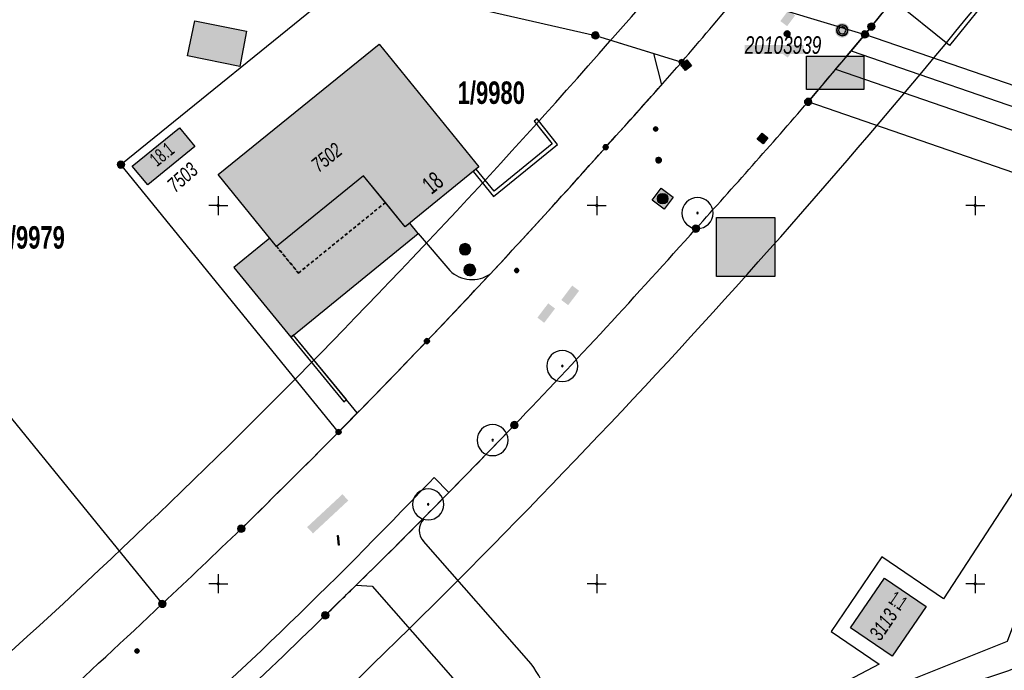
# Model space of a CAD drawing. Header units: metres. Extents: x 2695560 to 2696939, y 1260491 to 1262050.
# Tile 805 of 1005: x 2695913 to 2695978, y 1261544 to 1261587. Entities that reach past the tile are written whole.
import ezdxf

# ---------------------------------------------------------------- set-up
doc = ezdxf.new("R2010")
doc.units = ezdxf.units.M
doc.linetypes.add('AUSGEZOGEN', pattern=[0])
doc.linetypes.add('VERDECKT2_S2', pattern=[0.36, 0.2, -0.16])
for name, color, linetype in [('XR$1$AV_Flächen (EO)', 7, 'AUSGEZOGEN'), ('XR$1$AV_Gebäudeflächen (BB)', 7, 'AUSGEZOGEN'), ('XR$1$AV_Gebäudeflächen (EO)', 7, 'AUSGEZOGEN'), ('XR$1$AV_Gebäudeflächen ut.', 7, 'AUSGEZOGEN'), ('XR$1$AV_Grenzpunkte', 7, 'AUSGEZOGEN'), ('XR$1$AV_Grundstück-Nr.', 7, 'AUSGEZOGEN'), ('XR$1$AV_Haus-Nr.', 7, 'AUSGEZOGEN'), ('XR$1$AV_Koordinatennetzpunkte', 7, 'AUSGEZOGEN'), ('XR$1$AV_Lagefixpunkt-Nr.', 7, 'AUSGEZOGEN'), ('XR$1$AV_Lagefixpunkte', 7, 'AUSGEZOGEN'), ('XR$1$AV_Linien (BB)', 7, 'AUSGEZOGEN'), ('XR$1$AV_Versicherung-Nr.', 7, 'AUSGEZOGEN'), ('XR$1$AW_LK_Einlaufschacht alt', 24, 'AUSGEZOGEN'), ('XR$1$AW_LK_Schachtdeckel', 24, 'AUSGEZOGEN'), ('XR$1$EW_LK_Knoten', 1, 'AUSGEZOGEN'), ('XR$1$GR_Baum', 94, 'AUSGEZOGEN'), ('XR$1$Liegenschaftsgrenzen', 7, 'AUSGEZOGEN'), ('XR$1$PFAV', 255, 'AUSGEZOGEN'), ('XR$1$PFAW', 255, 'AUSGEZOGEN'), ('XR$1$PFWA', 255, 'AUSGEZOGEN'), ('XR$1$RAEW', 8, 'AUSGEZOGEN'), ('XR$1$RP_Abstandslinie', 7, 'AUSGEZOGEN'), ('XR$1$WA_LK_Absperrarmatur', 171, 'AUSGEZOGEN'), ('XR$1$WA_LK_Rohrleitungsteil', 171, 'AUSGEZOGEN')]:
    doc.layers.add(name, color=color, linetype=linetype)
doc.styles.add('ARIAL', font='arial.ttf')

# ---------------------------------------------------------------- blocks, each defined once
blk = doc.blocks.new('COMPLEXOBJECT_32')
at = {"layer": 'XR$1$AV_Linien (BB)', "color": 7, "linetype": 'AUSGEZOGEN', "transparency": 33554687}
for p, q in [((5969.96, 11529.659), (5966.278, 11526.331)), ((5981.142, 11516.203), (5982.954, 11522.631)), ((5963.027, 11521.579), (5962.278, 11519.888))]:
    blk.add_line(p, q, dxfattribs=at)
for points in [[(5972.944, 11541.66), (5972.115, 11536.799), (5971.481, 11533.956), (5971.307, 11532.593)], [(5960.421, 11517.71), (5955.958, 11513.922), (5953.603, 11511.744), (5953.878, 11511.448), (5952.427, 11510.144)], [(5964.578, 11496.495), (5965.959, 11497.726), (5966.15, 11497.512), (5969.577, 11500.85)]]:
    blk.add_lwpolyline(points, dxfattribs=at)
for centre, radius, start, end in [((5983.151, 11542.33), 2.925, 60.06571, 127.97308), ((5968.235, 11568.434), 27.173, 283.68935, 298.86046), ((5983.15, 11542.332), 2.924, 9.8617, 60.03145), ((5920.463, 11542.627), 65.567, 352.53768, 0.18043), ((5972.285, 11548.863), 7.233, 275.22606, 289.21783), ((5920.153, 11542.439), 65.851, 342.49439, 352.73457), ((5966.695, 11532.934), 4.625, 314.91129, 355.76898), ((5974.972, 11516.903), 12.825, 132.67979, 145.29269), ((5975.006, 11516.871), 12.871, 145.2618, 158.54341), ((5956.813, 11522.669), 6.132, 314.2767, 333.02751), ((5956.734, 11522.753), 6.247, 306.16844, 314.25846), ((6003.571, 11508.684), 23.655, 161.46768, 168.64955), ((6002.739, 11508.808), 22.816, 168.54324, 172.64741), ((5972.781, 11512.817), 7.41, 324.49955, 351.54767), ((5965.835, 11516.553), 15.267, 299.63429, 328.22697), ((5984.267, 11482.059), 23.851, 117.14722, 128.01692)]:
    blk.add_arc(centre, radius, start, end, dxfattribs=at)
blk = doc.blocks.new('COMPLEXOBJECT_87')
at = {"layer": 'XR$1$AV_Linien (BB)', "color": 7, "linetype": 'AUSGEZOGEN', "transparency": 33554687}
blk.add_lwpolyline([(5938.924, 11556.676), (5939.257, 11557.026), (5940.237, 11556.042)], dxfattribs=at)
blk.add_arc((5694.001, 11790.37), 338.527, 311.61817, 316.34396, dxfattribs=at)
blk = doc.blocks.new('COMPLEXOBJECT_255')
at = {"layer": 'XR$1$AV_Linien (BB)', "color": 7, "linetype": 'AUSGEZOGEN', "transparency": 33554687}
for centre, radius, start, end in [((5570.862, 11917.017), 508.477, 316.34997, 317.03964), ((5577.917, 11910.533), 498.896, 315.57018, 316.3295)]:
    blk.add_arc(centre, radius, start, end, dxfattribs=at)
blk = doc.blocks.new('COMPLEXOBJECT_256')
at = {"layer": 'XR$1$AV_Linien (BB)', "color": 7, "linetype": 'AUSGEZOGEN', "transparency": 33554687}
blk.add_lwpolyline([(5934.183, 11561.288), (5929.966, 11566.439), (5938.213, 11573.155), (5940.287, 11570.705)], dxfattribs=at)
blk.add_arc((5941.759, 11572.212), 2.107, 225.68221, 305.35107, dxfattribs=at)
blk = doc.blocks.new('COMPLEXOBJECT_257')
at = {"layer": 'XR$1$AV_Linien (BB)', "color": 7, "linetype": 'AUSGEZOGEN', "transparency": 33554687}
for centre, radius, start, end in [((5567.069, 11925.913), 517.237, 317.85767, 318.472), ((5583.494, 11905.225), 491.197, 317.04209, 318.36146)]:
    blk.add_arc(centre, radius, start, end, dxfattribs=at)
blk = doc.blocks.new('COMPLEXOBJECT_306')
at = {"layer": 'XR$1$AV_Linien (BB)', "color": 7, "linetype": 'AUSGEZOGEN', "transparency": 33554687}
blk.add_line((5899.367, 11519.243), (5900.343, 11519.995), dxfattribs=at)
for centre, radius, start, end in [((5644.139, 11844.071), 413.057, 314.19276, 314.58973), ((5580.125, 11909.243), 504.407, 312.23283, 314.24591), ((5713.348, 11762.531), 306.234, 309.53716, 312.22736), ((5714.674, 11759.955), 303.404, 307.7309, 309.65375)]:
    blk.add_arc(centre, radius, start, end, dxfattribs=at)
blk = doc.blocks.new('COMPLEXOBJECT_313')
at = {"layer": 'XR$1$AV_Linien (BB)', "color": 7, "linetype": 'AUSGEZOGEN', "transparency": 33554687}
blk.add_line((5967.71, 11586.32), (5968.14, 11586.84), dxfattribs=at)
blk.add_arc((5513.282, 11962.898), 590.182, 320.417433, 320.637647, dxfattribs=at)
blk = doc.blocks.new('COMPLEXOBJECT_314')
at = {"layer": 'XR$1$AV_Linien (BB)', "color": 7, "linetype": 'AUSGEZOGEN', "transparency": 33554687}
for centre, radius, start, end in [((5583.989, 11910.382), 502.3, 317.87733, 319.15334), ((5581.791, 11907.361), 501.917, 316.2834, 318.30148), ((5580.902, 11909.603), 504.11, 315.464, 316.16899)]:
    blk.add_arc(centre, radius, start, end, dxfattribs=at)
blk = doc.blocks.new('COMPLEXOBJECT_350')
at = {"layer": 'XR$1$AV_Linien (BB)', "color": 7, "linetype": 'AUSGEZOGEN', "transparency": 33554687}
blk.add_line((5934.183, 11561.288), (5933.297, 11560.386), dxfattribs=at)
for centre, radius, start, end in [((5579.033, 11909.501), 497.378, 314.31788, 315.41943), ((5590.958, 11900.855), 482.867, 313.16697, 314.02222), ((5577.423, 11911.707), 500.047, 312.27512, 313.44752), ((5709.517, 11770.29), 306.562, 311.04718, 311.78739), ((5727.466, 11745.68), 276.228, 310.98224, 311.59147)]:
    blk.add_arc(centre, radius, start, end, dxfattribs=at)
blk = doc.blocks.new('COMPLEXOBJECT_366')
at = {"layer": 'XR$1$AV_Linien (BB)', "color": 7, "linetype": 'AUSGEZOGEN', "transparency": 33554687}
for p, q in [((5938.573, 11554.274), (5938.533, 11554.314)), ((5945.665, 11544.712), (5938.549, 11552.806))]:
    blk.add_line(p, q, dxfattribs=at)
blk.add_lwpolyline([(5971.114, 11543.125), (5970.955, 11543.728), (5977.135, 11546.204), (5978.204, 11549.121), (5978.421, 11554.918), (5986.027, 11566.583), (5985.284, 11567.091), (5985.852, 11567.921), (5982.125, 11570.469), (5979.229, 11566.232), (5982.617, 11563.916), (5972.891, 11549.001), (5968.824, 11551.768), (5965.471, 11546.84), (5968.659, 11544.671), (5963.677, 11542.063)], dxfattribs=at)
for centre, radius, start, end in [((5939.367, 11553.527), 1.091, 136.75757, 221.36917), ((5968.255, 11568.374), 25.71, 283.68063, 298.66195), ((5937.5, 11538.943), 9.997, 6.89237, 35.24146)]:
    blk.add_arc(centre, radius, start, end, dxfattribs=at)
blk = doc.blocks.new('COMPLEXOBJECT_375')
at = {"layer": 'XR$1$AV_Linien (BB)', "color": 7, "linetype": 'AUSGEZOGEN', "transparency": 33554687}
for p, q in [((5958.593, 11534.803), (5960.8, 11537.7)), ((5969.358, 11530.463), (5965.603, 11527.069)), ((5962.104, 11521.965), (5961.375, 11520.318))]:
    blk.add_line(p, q, dxfattribs=at)
for points in [[(5934.115, 11549.912), (5935.158, 11549.83), (5941.9, 11542.153)], [(5967.626, 11541.543), (5972.235, 11541.741), (5971.427, 11536.933), (5970.791, 11534.076), (5970.612, 11532.682)], [(5940.609, 11534.292), (5939.164, 11534.153), (5936.145, 11537.475), (5926.845, 11529.146), (5936.602, 11518.382), (5938.653, 11520.135), (5939.315, 11520.17), (5940.067, 11519.379), (5940.767, 11519.181), (5941.03, 11519.426), (5941.143, 11519.298), (5942.417, 11520.424), (5942.304, 11520.552), (5942.598, 11520.823), (5942.468, 11521.522), (5942.212, 11523.572), (5944.857, 11530.377), (5948.448, 11529.762)], [(5959.803, 11518.498), (5955.436, 11514.791), (5949.59, 11514.27)], [(5948.489, 11513.881), (5949.195, 11513.085), (5949.379, 11513.205), (5949.634, 11513.27), (5954.221, 11513.677), (5952.941, 11512.493), (5952.842, 11512.6), (5951.391, 11511.297)]]:
    blk.add_lwpolyline(points, dxfattribs=at)
for centre, radius, start, end in [((5937.031, 11538.917), 5.846, 346.98832, 33.60587), ((5968.676, 11531.694), 9.905, 96.08639, 142.67214), ((5937.029, 11538.916), 5.848, 307.74972, 347.0059), ((5948.188, 11541.876), 12.581, 310.14332, 325.79524), ((5950.179, 11537.847), 8.288, 294.23988, 317.59388), ((5965.986, 11533.832), 4.767, 315.02074, 346.03599), ((5949.348, 11546.234), 16.496, 266.87206, 284.87168), ((5975.072, 11516.817), 13.955, 132.72559, 147.23878), ((5974.955, 11516.897), 13.814, 147.25472, 158.47688), ((5956.84, 11522.65), 5.099, 315.80136, 332.78719), ((5956.835, 11522.644), 5.098, 305.59734, 315.89061), ((5949.545, 11512.645), 1.626, 88.40949, 130.50868)]:
    blk.add_arc(centre, radius, start, end, dxfattribs=at)
blk = doc.blocks.new('COMPLEXOBJECT_1189')
at = {"layer": 'XR$1$Liegenschaftsgrenzen', "color": 7, "linetype": 'AUSGEZOGEN', "transparency": 33554687}
blk.add_line((5968.14, 11586.84), (5967.71, 11586.32), dxfattribs=at)
for centre, radius, start, end in [((5561.125, 11921.554), 527.009, 322.49297, 322.95069), ((5582.114, 11906.379), 501.12, 320.38327, 322.40827)]:
    blk.add_arc(centre, radius, start, end, dxfattribs=at)
blk = doc.blocks.new('COMPLEXOBJECT_1266')
at = {"layer": 'XR$1$Liegenschaftsgrenzen', "color": 7, "linetype": 'AUSGEZOGEN', "transparency": 33554687}
for centre, radius, start, end in [((5577.423, 11911.707), 500.047, 312.27512, 313.44752), ((5709.517, 11770.29), 306.562, 311.04718, 311.78739)]:
    blk.add_arc(centre, radius, start, end, dxfattribs=at)
blk = doc.blocks.new('COMPLEXOBJECT_1282')
at = {"layer": 'XR$1$Liegenschaftsgrenzen', "color": 7, "linetype": 'AUSGEZOGEN', "transparency": 33554687}
for centre, radius, start, end in [((5583.989, 11910.382), 502.3, 317.87733, 319.15334), ((5581.791, 11907.361), 501.917, 316.2834, 318.30148), ((5579.951, 11910), 505.071, 314.20014, 316.21124), ((5580.125, 11909.243), 504.407, 312.23283, 314.24591), ((5713.348, 11762.531), 306.234, 309.53716, 312.22736), ((5714.674, 11759.955), 303.404, 307.7309, 309.65375)]:
    blk.add_arc(centre, radius, start, end, dxfattribs=at)
blk = doc.blocks.new('COMPLEXOBJECT_1428')
at = {"layer": 'XR$1$Liegenschaftsgrenzen', "color": 7, "linetype": 'AUSGEZOGEN', "transparency": 33554687}
for centre, radius, start, end in [((5596.007, 11900.078), 478.445, 317.82649, 318.72981), ((5579.195, 11909.146), 497.014, 316.34345, 318.35296), ((5564.796, 11923.237), 517.16, 315.38691, 316.3152)]:
    blk.add_arc(centre, radius, start, end, dxfattribs=at)
blk = doc.blocks.new('COMPLEXOBJECT_1429')
at = {"layer": 'XR$1$Liegenschaftsgrenzen', "color": 7, "linetype": 'AUSGEZOGEN', "transparency": 33554687}
for centre, radius, start, end in [((5576.999, 11911.555), 500.268, 314.32021, 315.35781), ((5590.958, 11900.855), 482.867, 313.16697, 314.02222)]:
    blk.add_arc(centre, radius, start, end, dxfattribs=at)
blk = doc.blocks.new('BWAV1')
at = {"layer": 'XR$1$PFAV', "transparency": 33554687}
blk.add_hatch(color=7, dxfattribs=at).paths.add_polyline_path([(0.67, 0), (0.656, 0.135), (0.616, 0.264), (0.55, 0.383), (0.462, 0.486), (0.354, 0.569), (0.233, 0.628), (0.101, 0.662), (-0.034, 0.669), (-0.168, 0.649), (-0.295, 0.602), (-0.41, 0.53), (-0.508, 0.436), (-0.586, 0.325), (-0.639, 0.201), (-0.667, 0.068), (-0.667, -0.068), (-0.639, -0.201), (-0.586, -0.325), (-0.508, -0.436), (-0.41, -0.53), (-0.295, -0.602), (-0.168, -0.649), (-0.034, -0.669), (0.101, -0.662), (0.233, -0.628), (0.354, -0.569), (0.462, -0.486), (0.55, -0.383), (0.616, -0.264), (0.656, -0.135)])
at = {"color": 7, "transparency": 33554687}
for radius, start, end in [(0.5, 91.19481, 268.80519), (0.326, 91.19481, 268.80519), (0.5, 268.80519, 91.19481), (0.326, 268.80519, 91.19481)]:
    blk.add_arc((0, 0), radius, start, end, dxfattribs=at)
at = {"layer": 'XR$1$PFAV', "transparency": 33554687}
blk.add_circle((0, 0), 0.5, dxfattribs=at)
blk = doc.blocks.new('BAV15')
at = {"layer": 'XR$1$PFAV', "transparency": 33554687}
blk.add_hatch(color=7, dxfattribs=at).paths.add_polyline_path([(0.5, 0), (0.49, 0.1), (0.46, 0.2), (0.41, 0.29), (0.34, 0.36), (0.26, 0.42), (0.17, 0.47), (0.08, 0.49), (-0.03, 0.5), (-0.13, 0.48), (-0.22, 0.45), (-0.31, 0.4), (-0.38, 0.33), (-0.44, 0.24), (-0.48, 0.15), (-0.5, 0.05), (-0.5, -0.05), (-0.48, -0.15), (-0.44, -0.24), (-0.38, -0.33), (-0.31, -0.4), (-0.22, -0.45), (-0.13, -0.48), (-0.03, -0.5), (0.08, -0.49), (0.17, -0.47), (0.26, -0.42), (0.34, -0.36), (0.41, -0.29), (0.46, -0.2), (0.49, -0.1)])
at = {"color": 7, "transparency": 33554687}
for start, end in [(90, 270), (270, 90)]:
    blk.add_arc((0, 0), 0.5, start, end, dxfattribs=at)
at = {"layer": 'XR$1$PFAV', "transparency": 33554687}
blk.add_circle((0, 0), 0.5, dxfattribs=at)
blk = doc.blocks.new('BAV2041')
at = {"color": 7, "transparency": 33554687}
for p, q in [((-0.05, 0), (-0.5, 0)), ((0, 0.5), (0, 0.05)), ((0.05, 0), (0.5, 0)), ((0, -0.05), (0, -0.5))]:
    blk.add_line(p, q, dxfattribs=at)
blk.add_circle((0, 0), 0.05, dxfattribs=at)
for start, end in [(90, 270), (270, 90)]:
    blk.add_arc((0, 0), 0.05, start, end, dxfattribs=at)
blk = doc.blocks.new('COMPLEXOBJECT_1455')
at = {"layer": 'XR$1$RP_Abstandslinie', "color": 7, "linetype": 'AUSGEZOGEN', "transparency": 33554687}
for centre, radius, start, end in [((5581.281, 11909.495), 508.251, 320.16795, 324.20285), ((5580.714, 11909.698), 508.817, 316.17596, 320.19127), ((5580.765, 11909.067), 508.344, 312.19092, 316.22329)]:
    blk.add_arc(centre, radius, start, end, dxfattribs=at)
blk = doc.blocks.new('COMPLEXOBJECT_1456')
at = {"layer": 'XR$1$RP_Abstandslinie', "color": 7, "linetype": 'AUSGEZOGEN', "transparency": 33554687}
for centre, radius, start, end in [((5580.483, 11910.145), 492.284, 316.15737, 320.17887), ((5581.04, 11908.452), 490.71, 312.22048, 316.25485)]:
    blk.add_arc(centre, radius, start, end, dxfattribs=at)
blk = doc.blocks.new('WBGR1')
at = {"color": 94, "transparency": 33554687}
for radius, start, end in [(1, 90, 270), (1, 270, 90), (0.05, 90, 270), (0.05, 270, 90)]:
    blk.add_arc((0, 0), radius, start, end, dxfattribs=at)
blk = doc.blocks.new('BAW2089')
at = {"layer": 'XR$1$PFAW', "transparency": 33554687}
blk.add_hatch(color=7, dxfattribs=at).paths.add_polyline_path([(-0.5, 0.5), (-0.5, -0.5), (0.5, -0.5), (0.5, 0.5)])
at = {"transparency": 33554687}
blk.add_lwpolyline([(-0.5, 0.5), (0.5, 0.5), (0.5, -0.5), (-0.5, -0.5), (-0.5, 0.5)], close=True, dxfattribs=at)
at = {"layer": 'XR$1$PFAW', "transparency": 33554687}
blk.add_lwpolyline([(-0.5, 0.5), (0.5, 0.5), (0.5, -0.5), (-0.5, -0.5), (-0.5, 0.5)], close=True, dxfattribs=at)
blk = doc.blocks.new('BAW2087')
at = {"lineweight": 25, "true_color": 0x000000, "transparency": 33554687}
h = blk.add_hatch(color=18, dxfattribs=at)
h.paths.add_polyline_path([(-0.5, 0.5), (-0.5, -0.5), (0.5, -0.5), (0.5, 0.5)])
h.paths.add_polyline_path([(0.337, -0.069), (0.316, -0.136), (0.282, -0.196), (0.237, -0.249), (0.182, -0.292), (0.119, -0.322), (0.052, -0.34), (-0.017, -0.343), (-0.086, -0.333), (-0.151, -0.309), (-0.21, -0.272), (-0.261, -0.224), (-0.301, -0.167), (-0.328, -0.103), (-0.342, -0.035), (-0.342, 0.035), (-0.328, 0.103), (-0.301, 0.167), (-0.261, 0.224), (-0.21, 0.272), (-0.151, 0.309), (-0.086, 0.333), (-0.017, 0.343), (0.052, 0.34), (0.119, 0.322), (0.182, 0.292), (0.237, 0.249), (0.282, 0.196), (0.316, 0.136), (0.337, 0.069), (0.344, 0)], flags=16)
at = {"layer": 'XR$1$PFAW', "lineweight": 25, "transparency": 33554687}
blk.add_hatch(color=7, dxfattribs=at).paths.add_polyline_path([(0.344, 0), (0.337, 0.069), (0.316, 0.136), (0.282, 0.196), (0.237, 0.249), (0.182, 0.292), (0.119, 0.322), (0.052, 0.34), (-0.017, 0.343), (-0.086, 0.333), (-0.151, 0.309), (-0.21, 0.272), (-0.261, 0.224), (-0.301, 0.167), (-0.328, 0.103), (-0.342, 0.035), (-0.342, -0.035), (-0.328, -0.103), (-0.301, -0.167), (-0.261, -0.224), (-0.21, -0.272), (-0.151, -0.309), (-0.086, -0.333), (-0.017, -0.343), (0.052, -0.34), (0.119, -0.322), (0.182, -0.292), (0.237, -0.249), (0.282, -0.196), (0.316, -0.136), (0.337, -0.069)])
at = {"lineweight": 25, "transparency": 33554687}
for p, q in [((-0.5, 0.5, 0.993), (0.5, 0.5, 0.993)), ((-0.5, -0.5, 0.993), (-0.5, 0.5, 0.993)), ((0.5, 0.5, 0.993), (0.5, -0.5, 0.993)), ((0.5, -0.5, 0.993), (-0.5, -0.5, 0.993))]:
    blk.add_line(p, q, dxfattribs=at)
blk.add_circle((0, 0), 0.344, dxfattribs=at)
at = {"layer": 'XR$1$PFAW', "lineweight": 25, "transparency": 33554687}
blk.add_line((-0.5, 0.5), (0.5, 0.5), dxfattribs=at)
at = {"layer": 'XR$1$PFAW', "color": 31, "lineweight": 25, "transparency": 33554687}
for p, q in [((-0.5, -0.5), (-0.5, 0.5)), ((0.5, 0.5), (0.5, -0.5)), ((0.5, -0.5), (-0.5, -0.5))]:
    blk.add_line(p, q, dxfattribs=at)
at = {"layer": 'XR$1$PFAW', "lineweight": 25, "transparency": 33554687}
blk.add_circle((0, 0), 0.344, dxfattribs=at)
blk = doc.blocks.new('BAW2081')
at = {"layer": 'XR$1$PFAW', "transparency": 33554687}
blk.add_hatch(color=7, dxfattribs=at).paths.add_polyline_path([(0.5, 0), (0.49, 0.1), (0.46, 0.2), (0.41, 0.29), (0.34, 0.36), (0.26, 0.42), (0.17, 0.47), (0.08, 0.49), (-0.03, 0.5), (-0.13, 0.48), (-0.22, 0.45), (-0.31, 0.4), (-0.38, 0.33), (-0.44, 0.24), (-0.48, 0.15), (-0.5, 0.05), (-0.5, -0.05), (-0.48, -0.15), (-0.44, -0.24), (-0.38, -0.33), (-0.31, -0.4), (-0.22, -0.45), (-0.13, -0.48), (-0.03, -0.5), (0.08, -0.49), (0.17, -0.47), (0.26, -0.42), (0.34, -0.36), (0.41, -0.29), (0.46, -0.2), (0.49, -0.1)])
at = {"transparency": 33554687}
blk.add_line((-0.43, -0.25), (0, 0), dxfattribs=at)
blk.add_lwpolyline([(0, 0.5), (0, 0), (0.43, -0.25)], dxfattribs=at)
for start, end in [(90, 180), (180, 270), (0, 90), (270, 0)]:
    blk.add_arc((0, 0), 0.5, start, end, dxfattribs=at)
at = {"layer": 'XR$1$PFAW', "transparency": 33554687}
blk.add_circle((0, 0), 0.5, dxfattribs=at)
blk = doc.blocks.new('BAW2090')
at = {"layer": 'XR$1$PFAW', "lineweight": 25, "transparency": 33554687}
blk.add_hatch(color=7, dxfattribs=at).paths.add_polyline_path([(0.5, 0), (0.49, 0.101), (0.459, 0.197), (0.41, 0.286), (0.344, 0.362), (0.264, 0.424), (0.174, 0.469), (0.076, 0.494), (-0.025, 0.499), (-0.125, 0.484), (-0.22, 0.449), (-0.306, 0.395), (-0.379, 0.326), (-0.437, 0.243), (-0.477, 0.15), (-0.497, 0.051), (-0.497, -0.051), (-0.477, -0.15), (-0.437, -0.243), (-0.379, -0.326), (-0.306, -0.395), (-0.22, -0.449), (-0.125, -0.484), (-0.025, -0.499), (0.076, -0.494), (0.174, -0.469), (0.264, -0.424), (0.344, -0.362), (0.41, -0.286), (0.459, -0.197), (0.49, -0.101)])
at = {"lineweight": 25, "transparency": 33554687}
for p, q in [((-0.177, 0.468), (-0.177, -0.468)), ((0.179, 0.467), (0.177, -0.468))]:
    blk.add_line(p, q, dxfattribs=at)
for start, end in [(90, 180), (180, 270), (0, 90), (270, 0)]:
    blk.add_arc((0, 0), 0.5, start, end, dxfattribs=at)
blk = doc.blocks.new('BAW2082')
at = {"layer": 'XR$1$PFAW', "transparency": 33554687}
blk.add_hatch(color=7, dxfattribs=at).paths.add_polyline_path([(0.509, -0.003), (0.499, 0.098), (0.469, 0.194), (0.42, 0.283), (0.354, 0.359), (0.274, 0.421), (0.183, 0.466), (0.085, 0.491), (-0.016, 0.496), (-0.116, 0.481), (-0.211, 0.446), (-0.297, 0.392), (-0.37, 0.323), (-0.428, 0.24), (-0.468, 0.147), (-0.488, 0.047), (-0.488, -0.054), (-0.468, -0.153), (-0.428, -0.246), (-0.37, -0.329), (-0.297, -0.398), (-0.211, -0.452), (-0.116, -0.487), (-0.016, -0.502), (0.085, -0.497), (0.183, -0.472), (0.274, -0.427), (0.354, -0.366), (0.42, -0.289), (0.469, -0.2), (0.499, -0.104)])
at = {"transparency": 33554687}
for start, end in [(91.19481, 268.80519), (268.80519, 91.19481)]:
    blk.add_arc((0.01, 0), 0.5, start, end, dxfattribs=at)
at = {"layer": 'XR$1$PFAW', "transparency": 33554687}
blk.add_circle((0.009, -0.003), 0.5, dxfattribs=at)
blk = doc.blocks.new('BWA2013')
at = {"true_color": 0x000000, "transparency": 33554687}
blk.add_hatch(color=18, dxfattribs=at).paths.add_polyline_path([(-0.29, -0.41), (0.35, 0.36), (0.29, 0.41), (-0.35, -0.36)])
at = {"transparency": 33554687}
blk.add_lwpolyline([(-0.29, -0.41), (-0.35, -0.36), (0.29, 0.41), (0.35, 0.36), (-0.29, -0.41)], close=True, dxfattribs=at)
blk = doc.blocks.new('BWA965')
at = {"layer": 'XR$1$PFWA', "transparency": 33554687}
blk.add_hatch(color=7, dxfattribs=at).paths.add_polyline_path([(0, 0.5), (-0.05, 0.5), (-0.1, 0.49), (-0.15, 0.48), (-0.2, 0.46), (-0.24, 0.44), (-0.29, 0.41), (-0.33, 0.38), (-0.36, 0.34), (-0.4, 0.31), (-0.42, 0.26), (-0.45, 0.22), (-0.47, 0.17), (-0.48, 0.13), (-0.49, 0.08), (-0.5, 0.03), (-0.5, -0.03), (-0.49, -0.08), (-0.48, -0.13), (-0.47, -0.17), (-0.45, -0.22), (-0.42, -0.26), (-0.4, -0.31), (-0.36, -0.34), (-0.33, -0.38), (-0.29, -0.41), (-0.24, -0.44), (-0.2, -0.46), (-0.15, -0.48), (-0.1, -0.49), (-0.05, -0.5), (0, -0.5), (0.05, -0.5), (0.1, -0.49), (0.15, -0.48), (0.2, -0.46), (0.24, -0.44), (0.29, -0.41), (0.33, -0.38), (0.36, -0.34), (0.4, -0.31), (0.42, -0.26), (0.45, -0.22), (0.47, -0.17), (0.48, -0.13), (0.49, -0.08), (0.5, -0.03), (0.5, 0.03), (0.49, 0.08), (0.48, 0.13), (0.47, 0.17), (0.45, 0.22), (0.42, 0.26), (0.4, 0.31), (0.36, 0.34), (0.33, 0.38), (0.29, 0.41), (0.24, 0.44), (0.2, 0.46), (0.15, 0.48), (0.1, 0.49), (0.05, 0.5)])
at = {"transparency": 33554687}
blk.add_line((0, 0.5), (0, -0.5), dxfattribs=at)
for start, end in [(90, 270), (270, 90)]:
    blk.add_arc((0, 0), 0.5, start, end, dxfattribs=at)
blk = doc.blocks.new('BEW957')
at = {"layer": 'XR$1$RAEW', "transparency": 33554687}
blk.add_hatch(color=1, dxfattribs=at).paths.add_polyline_path([(-0.5, 0), (-0.5, -0.05), (-0.49, -0.1), (-0.48, -0.15), (-0.46, -0.2), (-0.44, -0.24), (-0.41, -0.29), (-0.38, -0.33), (-0.34, -0.36), (-0.31, -0.4), (-0.26, -0.42), (-0.22, -0.45), (-0.17, -0.47), (-0.13, -0.48), (-0.08, -0.49), (-0.03, -0.5), (0.03, -0.5), (0.08, -0.49), (0.13, -0.48), (0.17, -0.47), (0.22, -0.45), (0.26, -0.42), (0.31, -0.4), (0.34, -0.36), (0.38, -0.33), (0.41, -0.29), (0.44, -0.24), (0.46, -0.2), (0.48, -0.15), (0.49, -0.1), (0.5, -0.05), (0.5, 0), (0.5, 0.05), (0.49, 0.1), (0.48, 0.15), (0.46, 0.2), (0.44, 0.24), (0.41, 0.29), (0.38, 0.33), (0.34, 0.36), (0.31, 0.4), (0.26, 0.42), (0.22, 0.45), (0.17, 0.47), (0.13, 0.48), (0.08, 0.49), (0.03, 0.5), (-0.03, 0.5), (-0.08, 0.49), (-0.13, 0.48), (-0.17, 0.47), (-0.22, 0.45), (-0.26, 0.42), (-0.31, 0.4), (-0.34, 0.36), (-0.38, 0.33), (-0.41, 0.29), (-0.44, 0.24), (-0.46, 0.2), (-0.48, 0.15), (-0.49, 0.1), (-0.5, 0.05)])
at = {"color": 1, "transparency": 33554687}
for start, end in [(90, 180), (180, 270), (0, 90), (270, 0)]:
    blk.add_arc((0, 0), 0.5, start, end, dxfattribs=at)
at = {"layer": 'XR$1$RAEW', "color": 1, "transparency": 33554687}
blk.add_circle((0, 0), 0.5, dxfattribs=at)

msp = doc.modelspace()

# ---------------------------------------------------------------- hatches: boundary and pattern name
at = {"transparency": 33554687}
for points in [[(2695963.094, 1261587.007), (2695963.541, 1261586.671), (2695964.077, 1261587.384), (2695963.63, 1261587.72)], [(2695960.746, 1261585.431), (2695960.746, 1261584.828), (2695964.646, 1261584.828), (2695964.646, 1261585.431)], [(2695963.135, 1261584.93), (2695963.582, 1261584.594), (2695964.097, 1261585.28), (2695963.649, 1261585.615)], [(2695964.829, 1261584.687), (2695964.829, 1261582.477), (2695968.61, 1261582.477), (2695968.61, 1261584.687)], [(2695958.877, 1261574.015), (2695958.877, 1261570.114), (2695962.721, 1261570.114), (2695962.721, 1261574.015)], [(2695948.628, 1261568.57), (2695949.083, 1261568.226), (2695949.802, 1261569.178), (2695949.347, 1261569.522)], [(2695947.048, 1261567.402), (2695947.499, 1261567.06), (2695948.214, 1261568.004), (2695947.763, 1261568.346)], [(2695931.838, 1261553.553), (2695932.226, 1261553.137), (2695934.558, 1261555.309), (2695934.17, 1261555.725)]]:
    msp.add_hatch(color=7, dxfattribs=at).paths.add_polyline_path(points)
at = {"layer": 'XR$1$AV_Gebäudeflächen (BB)', "true_color": 0xd2d2d2, "transparency": 33554687}
for points in [[(2695924.424, 1261587.035), (2695923.945, 1261584.704), (2695927.386, 1261584), (2695927.834, 1261586.334)], [(2695936.596, 1261585.479), (2695925.961, 1261576.855), (2695929.821, 1261572.108), (2695935.57, 1261576.772), (2695938.317, 1261573.411), (2695943.178, 1261577.372)], [(2695921.306, 1261576.181), (2695924.419, 1261578.716), (2695923.41, 1261579.955), (2695920.286, 1261577.423)], [(2695970.484, 1261545.012), (2695972.723, 1261548.303), (2695969.97, 1261550.176), (2695967.731, 1261546.885)]]:
    msp.add_hatch(color=254, dxfattribs=at).paths.add_polyline_path(points)
at = {"layer": 'XR$1$AV_Gebäudeflächen (EO)', "true_color": 0xebebeb, "transparency": 33554687}
msp.add_hatch(color=7, dxfattribs=at).paths.add_polyline_path([(2695929.821, 1261572.108), (2695931.268, 1261570.351), (2695937.007, 1261575.014), (2695935.57, 1261576.772)])
at = {"layer": 'XR$1$AV_Gebäudeflächen ut.', "true_color": 0xf5f5f5, "transparency": 33554687}
msp.add_hatch(color=7, dxfattribs=at).paths.add_polyline_path([(2695939.183, 1261572.965), (2695938.619, 1261573.657), (2695938.317, 1261573.411), (2695937.007, 1261575.014), (2695931.268, 1261570.351), (2695929.821, 1261572.108), (2695929.378, 1261572.653), (2695927.008, 1261570.724), (2695930.765, 1261566.11), (2695930.936, 1261566.249)])

# ---------------------------------------------------------------- linework, layer by layer
at = {"color": 24, "lineweight": -3, "transparency": 33554687}
for points in [[(2695964.829, 1261584.687), (2695968.61, 1261584.687), (2695968.61, 1261582.477), (2695964.829, 1261582.477), (2695964.829, 1261584.687)], [(2695958.877, 1261574.015), (2695962.721, 1261574.015), (2695962.721, 1261570.114), (2695958.877, 1261570.114), (2695958.877, 1261574.015)]]:
    msp.add_lwpolyline(points, close=True, dxfattribs=at)
at = {"layer": 'XR$1$AV_Flächen (EO)', "color": 7, "linetype": 'AUSGEZOGEN', "transparency": 33554687}
for p, q in [((2695930.936, 1261566.249), (2695939.183, 1261572.965)), ((2695929.821, 1261572.108), (2695929.378, 1261572.653))]:
    msp.add_line(p, q, dxfattribs=at)
for points in [[(2695947.024, 1261580.537), (2695946.829, 1261580.381), (2695948.019, 1261578.89), (2695944.188, 1261575.766), (2695942.998, 1261577.226), (2695942.805, 1261577.068), (2695944.152, 1261575.414), (2695948.369, 1261578.853), (2695947.024, 1261580.537)], [(2695930.936, 1261566.249), (2695930.765, 1261566.11), (2695934.258, 1261561.844), (2695934.428, 1261561.983), (2695930.936, 1261566.249)]]:
    msp.add_lwpolyline(points, close=True, dxfattribs=at)
for points in [[(2695937.007, 1261575.014), (2695935.57, 1261576.772), (2695929.821, 1261572.108)], [(2695939.183, 1261572.965), (2695938.619, 1261573.657), (2695938.317, 1261573.411), (2695937.007, 1261575.014)], [(2695929.378, 1261572.653), (2695927.008, 1261570.724), (2695930.765, 1261566.11), (2695930.936, 1261566.249)]]:
    msp.add_lwpolyline(points, dxfattribs=at)
at = {"layer": 'XR$1$AV_Flächen (EO)', "color": 7, "linetype": 'VERDECKT2_S2', "transparency": 33554687}
for points in [[(2695937.007, 1261575.014), (2695931.268, 1261570.351), (2695929.821, 1261572.108)], [(2695929.821, 1261572.108), (2695931.268, 1261570.351), (2695937.007, 1261575.014)]]:
    msp.add_lwpolyline(points, dxfattribs=at)
at = {"layer": 'XR$1$AV_Linien (BB)', "color": 7, "linetype": 'AUSGEZOGEN', "transparency": 33554687}
for p, q in [((2695968.68, 1261586.13), (2695967.774, 1261585.052)), ((2695955.259, 1261582.802), (2695954.728, 1261584.872)), ((2695967.774, 1261585.052), (2695966.747, 1261583.831)), ((2695966.747, 1261583.831), (2695964.93, 1261581.67))]:
    msp.add_line(p, q, dxfattribs=at)
for points in [[(2695900.76, 1261594.64), (2695935.155, 1261589.574), (2695936.27, 1261589.41), (2695950.88, 1261586.06), (2695954.728, 1261584.872)], [(2695973.708, 1261592.289), (2695977.375, 1261589.249), (2695974.264, 1261585.389), (2695970.552, 1261588.401)], [(2695967.774, 1261585.052), (2695994.853, 1261575.699), (2696008.533, 1261570.037), (2696021.385, 1261561.929), (2696045.248, 1261545.026)], [(2695966.747, 1261583.831), (2695994.325, 1261574.305), (2696007.846, 1261568.709), (2696020.556, 1261560.691), (2696044.4, 1261543.801)]]:
    msp.add_lwpolyline(points, dxfattribs=at)
for points in [[(2695924.424, 1261587.035), (2695927.834, 1261586.334), (2695927.386, 1261584), (2695923.945, 1261584.704), (2695924.424, 1261587.035)], [(2695936.596, 1261585.479), (2695943.178, 1261577.372), (2695938.317, 1261573.411), (2695935.57, 1261576.772), (2695929.821, 1261572.108), (2695925.961, 1261576.855), (2695936.596, 1261585.479)], [(2695921.306, 1261576.181), (2695920.286, 1261577.423), (2695923.41, 1261579.955), (2695924.419, 1261578.716), (2695921.306, 1261576.181)], [(2695970.484, 1261545.012), (2695967.731, 1261546.885), (2695969.97, 1261550.176), (2695972.723, 1261548.303), (2695970.484, 1261545.012)]]:
    msp.add_lwpolyline(points, close=True, dxfattribs=at)
for centre, radius, start, end in [((2695569.681, 1261920.513), 520.585, 315.26711, 315.53421), ((2695590.639, 1261899.838), 491.146, 314.53228, 315.25984)]:
    msp.add_arc(centre, radius, start, end, dxfattribs=at)
at = {"layer": 'XR$1$Liegenschaftsgrenzen', "color": 7, "linetype": 'AUSGEZOGEN', "transparency": 33554687}
for p in [(2695960.28, 1261588.66), (2695995.29, 1261576.93)]:
    msp.add_line(p, (2695968.68, 1261586.13), dxfattribs=at)
for points in [[(2695933.914, 1261559.838), (2695919.537, 1261577.52), (2695934.484, 1261589.673)], [(2695934.484, 1261589.673), (2695936.27, 1261589.41), (2695950.88, 1261586.06), (2695956.58, 1261584.3)], [(2695892.62, 1261585.04), (2695897.625, 1261578.82), (2695902.52, 1261572.77), (2695922.27, 1261548.48)], [(2696045.355, 1261540.966), (2696044.84, 1261540.24), (2696019.09, 1261558.5), (2696006.63, 1261566.36), (2695993.39, 1261571.84), (2695964.93, 1261581.67)]]:
    msp.add_lwpolyline(points, dxfattribs=at)
for centre, radius, start, end in [((2695559.389, 1261925.115), 523.369, 319.36826, 319.99428), ((2695582.533, 1261906.999), 502.062, 319.61014, 320.27513)]:
    msp.add_arc(centre, radius, start, end, dxfattribs=at)

# ---------------------------------------------------------------- block references
at = {"layer": 'XR$1$AV_Grenzpunkte', "color": 7, "linetype": 'AUSGEZOGEN', "lineweight": -3, "transparency": 33554687}
for p, xscale, yscale in [((2695969.11, 1261586.65), 0.4549999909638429, 0.4549999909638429), ((2695950.88, 1261586.06), 0.4549999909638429, 0.4549999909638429), ((2695968.68, 1261586.13), 0.4549999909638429, 0.4549999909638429), ((2695956.58, 1261584.3), 0.3249999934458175, 0.3249999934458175), ((2695964.93, 1261581.67), 0.4549999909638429, 0.4549999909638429), ((2695951.56, 1261578.67), 0.3249999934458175, 0.3249999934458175), ((2695919.537, 1261577.52), 0.4549999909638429, 0.4549999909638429), ((2695957.52, 1261573.29), 0.4549999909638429, 0.4549999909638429), ((2695939.75, 1261565.85), 0.3249999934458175, 0.3249999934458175), ((2695933.914, 1261559.838), 0.3249999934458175, 0.3249999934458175), ((2695945.53, 1261560.3), 0.4549999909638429, 0.4549999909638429), ((2695927.49, 1261553.45), 0.4549999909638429, 0.4549999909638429), ((2695922.27, 1261548.48), 0.4549999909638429, 0.4549999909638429), ((2695933.04, 1261547.72), 0.4549999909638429, 0.4549999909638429)]:
    msp.add_blockref('BAV15', p, dxfattribs=dict(at, xscale=xscale, yscale=yscale))
at = {"layer": 'XR$1$AV_Koordinatennetzpunkte', "color": 7, "linetype": 'AUSGEZOGEN', "lineweight": -3, "transparency": 33554687, "xscale": 1.25, "yscale": 1.25}
for p in [(2695925.97, 1261574.81), (2695950.97, 1261574.81), (2695975.97, 1261574.81), (2695925.97, 1261549.81), (2695950.97, 1261549.81), (2695975.97, 1261549.81)]:
    msp.add_blockref('BAV2041', p, dxfattribs=at)
at = {"layer": 'XR$1$AV_Lagefixpunkte', "color": 7, "linetype": 'AUSGEZOGEN', "lineweight": -3, "transparency": 33554687, "xscale": 0.7199999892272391, "yscale": 0.7199999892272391}
msp.add_blockref('BWAV1', (2695967.181, 1261586.399, 467.305), dxfattribs=at)
at = {"layer": 'XR$1$AV_Linien (BB)', "color": 7, "linetype": 'AUSGEZOGEN', "lineweight": -3, "transparency": 33554687}
for name in ['COMPLEXOBJECT_313', 'COMPLEXOBJECT_257', 'COMPLEXOBJECT_314', 'COMPLEXOBJECT_256', 'COMPLEXOBJECT_255', 'COMPLEXOBJECT_366', 'COMPLEXOBJECT_350', 'COMPLEXOBJECT_87', 'COMPLEXOBJECT_306', 'COMPLEXOBJECT_375', 'COMPLEXOBJECT_32']:
    msp.add_blockref(name, (2690000.97, 1249999.81), dxfattribs=at)
at = {"layer": 'XR$1$AW_LK_Einlaufschacht alt', "color": 24, "linetype": 'AUSGEZOGEN', "lineweight": -3, "transparency": 33554687}
for p, xscale, yscale, rotation in [((2695956.882, 1261584.085), 0.5000000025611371, 0.5000000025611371, 128.289215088), ((2695961.926, 1261579.244), 0.5000000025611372, 0.5000000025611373, 51.65101623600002)]:
    msp.add_blockref('BAW2089', p, dxfattribs=dict(at, xscale=xscale, yscale=yscale, rotation=rotation))
at = {"layer": 'XR$1$AW_LK_Schachtdeckel', "color": 24, "linetype": 'AUSGEZOGEN', "lineweight": -3, "transparency": 33554687}
for name, p, xscale, yscale in [('BAW2081', (2695963.542, 1261586.176), 0.3749999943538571, 0.3749999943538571), ('BAW2090', (2695942.267, 1261571.921), 0.7499999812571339, 0.7499999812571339), ('BAW2082', (2695942.572, 1261570.557), 0.7499999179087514, 0.7499999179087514)]:
    msp.add_blockref(name, p, dxfattribs=dict(at, xscale=xscale, yscale=yscale))
at = {"layer": 'XR$1$AW_LK_Schachtdeckel', "color": 24, "linetype": 'AUSGEZOGEN', "lineweight": -3, "transparency": 33554687, "rotation": 52.652648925}
msp.add_blockref('BAW2087', (2695955.322, 1261575.267), dxfattribs=at)
at = {"layer": 'XR$1$EW_LK_Knoten', "color": 1, "linetype": 'AUSGEZOGEN', "lineweight": -3, "transparency": 33554687, "xscale": 0.2749999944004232, "yscale": 0.2749999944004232}
for p in [(2695954.858, 1261579.874), (2695945.682, 1261570.52), (2695920.606, 1261545.36)]:
    msp.add_blockref('BEW957', p, dxfattribs=at)
at = {"layer": 'XR$1$GR_Baum', "color": 94, "linetype": 'AUSGEZOGEN', "lineweight": -3, "transparency": 33554687, "xscale": 1.027451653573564, "yscale": 1.027451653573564}
for p in [(2695957.624, 1261574.316), (2695948.689, 1261564.198), (2695944.088, 1261559.304), (2695939.834, 1261555.057)]:
    msp.add_blockref('WBGR1', p, dxfattribs=at)
at = {"layer": 'XR$1$Liegenschaftsgrenzen', "color": 7, "linetype": 'AUSGEZOGEN', "lineweight": -3, "transparency": 33554687}
for name in ['COMPLEXOBJECT_1189', 'COMPLEXOBJECT_1428', 'COMPLEXOBJECT_1282', 'COMPLEXOBJECT_1429', 'COMPLEXOBJECT_1266']:
    msp.add_blockref(name, (2690000.97, 1249999.81), dxfattribs=at)
at = {"layer": 'XR$1$RP_Abstandslinie', "color": 7, "linetype": 'AUSGEZOGEN', "lineweight": -3, "transparency": 33554687}
for name in ['COMPLEXOBJECT_1456', 'COMPLEXOBJECT_1455']:
    msp.add_blockref(name, (2690000.97, 1249999.81), dxfattribs=at)
at = {"layer": 'XR$1$WA_LK_Absperrarmatur', "color": 171, "linetype": 'AUSGEZOGEN', "lineweight": -3, "transparency": 33554687, "xscale": 0.3749999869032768, "yscale": 0.3749999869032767, "rotation": 143.865652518}
msp.add_blockref('BWA965', (2695955.054, 1261577.814), dxfattribs=at)
at = {"layer": 'XR$1$WA_LK_Rohrleitungsteil', "color": 171, "linetype": 'AUSGEZOGEN', "lineweight": -3, "transparency": 33554687, "xscale": 0.6499999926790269, "yscale": 0.6499999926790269, "rotation": 45.497558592}
msp.add_blockref('BWA2013', (2695933.904, 1261552.676), dxfattribs=at)

# ---------------------------------------------------------------- texts
at = {"layer": 'XR$1$AV_Grundstück-Nr.', "color": 7, "transparency": 33554687, "char_height": 1.48491, "width": 4.98214, "attachment_point": 5, "style": 'ARIAL'}
for s, insert in [('\\A1;{\\fArial|i0|b1;\\H1.484908;\\W0.700000;\\C7;1/9980}\\P', (2695944.002, 1261582.253)), ('\\A1;{\\fArial|i0|b1;\\H1.484908;\\W0.700000;\\C7;1/9979}\\P', (2695913.616, 1261572.686))]:
    msp.add_mtext(s, dxfattribs=dict(at, insert=insert))
at = {"layer": 'XR$1$AV_Haus-Nr.', "color": 7, "transparency": 33554687, "style": 'ARIAL'}
for s, insert, char_height, width, attachment_point, rotation in [('\\W0.63;18.1', (2695922.547, 1261577.836), 0.92968, 1.96781, 8, 39.1572), ('\\W0.64;18', (2695940.506, 1261575.854), 1.1621, 1.59081, 8, 39.114), ('\\W0.60;1.1', (2695971.137, 1261549.063), 0.9297, 1.45774, 2, 325.7712)]:
    msp.add_mtext(s, dxfattribs=dict(at, insert=insert, char_height=char_height, width=width, attachment_point=attachment_point, rotation=rotation))
at = {"layer": 'XR$1$AV_Lagefixpunkt-Nr.', "color": 7, "transparency": 33554687, "insert": (2695960.746, 1261584.828), "char_height": 1.1621, "width": 5.50234, "attachment_point": 7, "style": 'ARIAL'}
msp.add_mtext('\\A1;{\\fArial|i1|b0;\\H1.162102;\\W0.700000;\\C7;20103939}\\P', dxfattribs=at)
at = {"layer": 'XR$1$AV_Versicherung-Nr.', "color": 7, "transparency": 33554687, "char_height": 0.96842, "attachment_point": 5, "style": 'ARIAL'}
for s, insert, width, rotation in [('\\A1;{\\fArial|i1|b0;\\H0.968418;\\W0.700000;\\C7;7502}\\P', (2695933.127, 1261577.991), 2.46457, 39.0393), ('\\A1;{\\fArial|i1|b0;\\H0.968418;\\W0.700000;\\C7;7503}\\P', (2695923.607, 1261576.677), 2.46457, 41.4783), ('\\A1;{\\fArial|i1|b0;\\H0.968418;\\W0.700000;\\C7;3113}\\P', (2695969.897, 1261547.112), 2.44855, 55.7712)]:
    msp.add_mtext(s, dxfattribs=dict(at, insert=insert, width=width, rotation=rotation))

doc.saveas('drawing.dxf')
